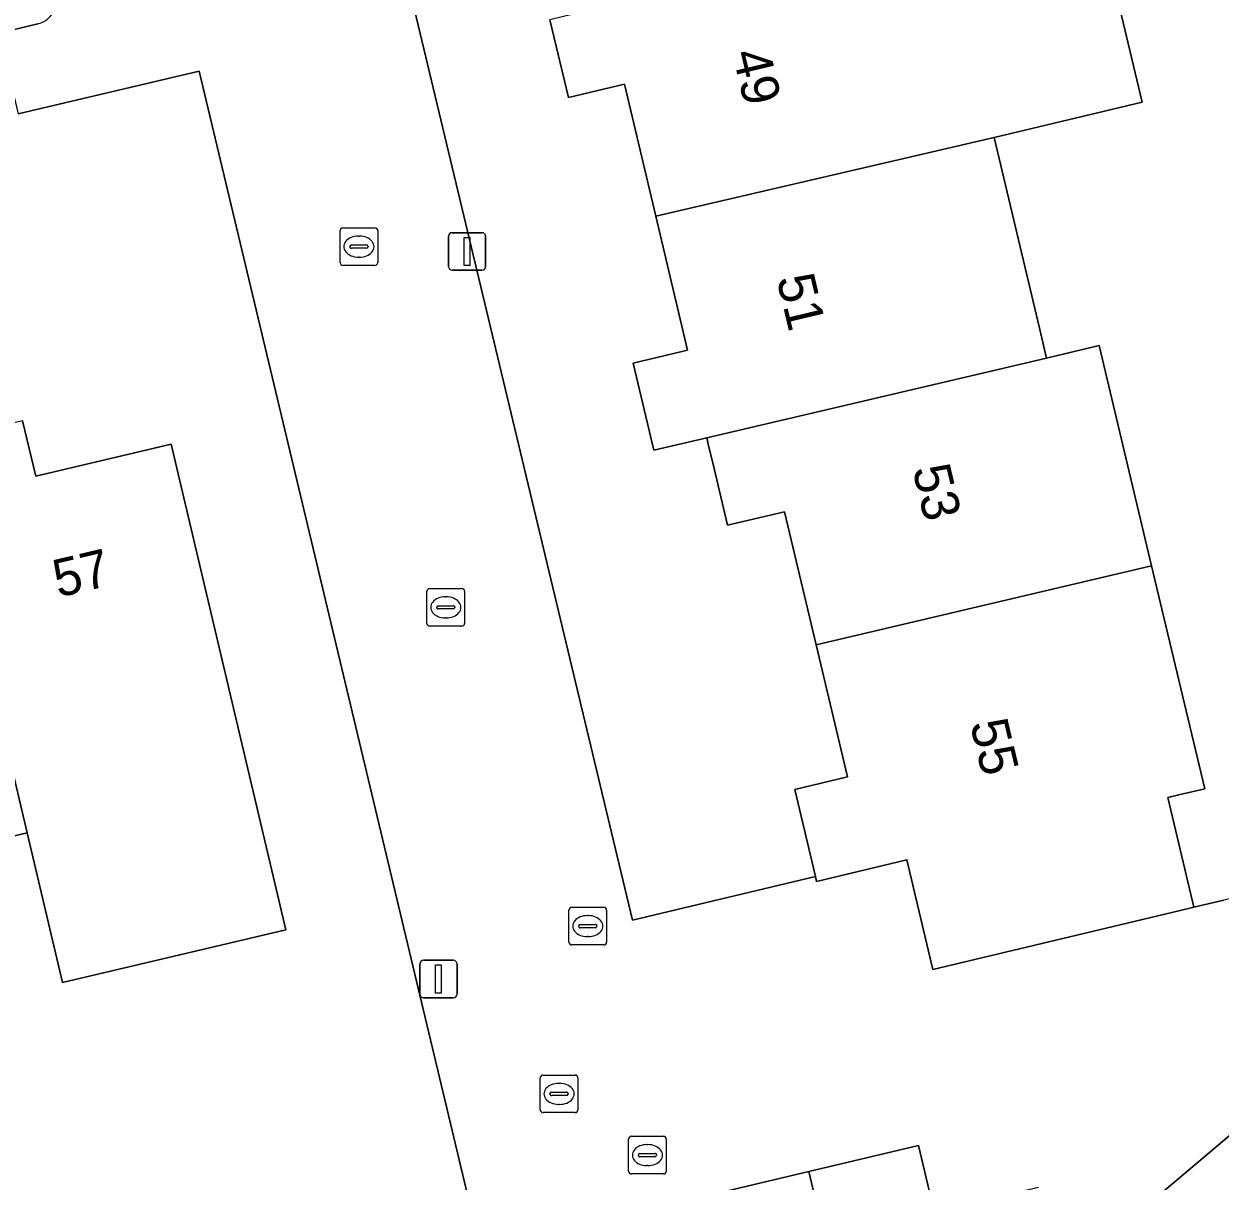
# Model space of a CAD drawing. Extents: x 158472 to 159562, y 388525 to 389606.
# Drawn here: x 159469.28 to 159501.09, y 388676.99 to 388707.76 of the extents above; entities that cross this region are included whole.
import ezdxf

# ---------------------------------------------------------------- set-up
doc = ezdxf.new("R2010")
doc.units = 0
for name, color, linetype in [('IMGEO_Brandkraan', 7, 'Continuous'), ('IMGEO_Erf', 7, 'Continuous'), ('IMGEO_Fietspad_gesloten', 7, 'Continuous'), ('IMGEO_Kolk', 7, 'Continuous'), ('IMGEO_Lichtmast', 7, 'Continuous'), ('IMGEO_Pand', 7, 'Continuous'), ('IMGEO_Pand_nummerreeks', 7, 'Continuous'), ('IMGEO_Rijbaan_lokaal_open', 7, 'Continuous'), ('IMGEO_Rioolput', 7, 'Continuous'), ('IMGEO_Verkeerseiland_open', 7, 'Continuous')]:
    doc.layers.add(name, color=color, linetype=linetype)

msp = doc.modelspace()

# ---------------------------------------------------------------- linework, layer by layer
at = {"layer": 'IMGEO_Brandkraan'}
for p, q in [((159483.852, 388684.268), (159484.704, 388684.268)), ((159483.777, 388683.342), (159483.777, 388684.194)), ((159484.265, 388684.048), (159484.29, 388684.048)), ((159484.778, 388684.194), (159484.778, 388683.342)), ((159484.036, 388683.762), (159484.036, 388683.774)), ((159484.474, 388683.725), (159484.076, 388683.725)), ((159484.079, 388683.811), (159484.477, 388683.811)), ((159484.52, 388683.774), (159484.52, 388683.762)), ((159484.288, 388683.488), (159484.263, 388683.488)), ((159484.704, 388683.268), (159483.852, 388683.268))]:
    msp.add_line(p, q, dxfattribs=at)
for points in [[(159483.852, 388684.268), (159484.704, 388684.268)], [(159483.777, 388683.342), (159483.777, 388684.194)], [(159484.778, 388684.194), (159484.778, 388683.342)], [(159484.704, 388683.268), (159483.852, 388683.268)]]:
    msp.add_lwpolyline(points, dxfattribs=at)
for centre, radius, start, end in [((159483.854, 388684.192), 0.0765, 91.552, 178.448), ((159483.854, 388684.192), 0.0765, 91.552, 178.448), ((159484.702, 388684.192), 0.0765, 1.552, 88.448), ((159484.702, 388684.192), 0.0765, 1.552, 88.448), ((159484.076, 388683.771), 0.0403, 85.8775, 175.7526), ((159484.073, 388683.761), 0.0366, 178.938, 274.7102), ((159484.477, 388683.768), 0.043, 264.8664, 352.4533), ((159484.481, 388683.773), 0.0386, 1.7309, 96.639), ((159483.854, 388683.344), 0.0765, 181.552, 268.448), ((159483.854, 388683.344), 0.0765, 181.552, 268.448), ((159484.702, 388683.344), 0.0765, 271.552, 358.448), ((159484.702, 388683.344), 0.0765, 271.552, 358.448)]:
    msp.add_arc(centre, radius, start, end, dxfattribs=at)
for centre, major_axis, ratio, start_param, end_param in [((159484.264, 388683.768), (-0.387, 0.002), 0.722429, 4.712389, 7.853982), ((159484.289, 388683.768), (-0.39, 0.002), 0.717154, 1.570796, 4.712389)]:
    msp.add_ellipse(centre, major_axis=major_axis, ratio=ratio, start_param=start_param, end_param=end_param, dxfattribs=at)
at = {"layer": 'IMGEO_Erf'}
for points in [[(159478.455, 388713.218), (159485.469, 388683.929), (159490.331, 388685.088), (159489.78, 388687.404), (159491.188, 388687.739), (159490.352, 388691.252), (159489.511, 388694.789), (159487.995, 388694.429), (159487.635, 388695.941), (159487.482, 388696.586), (159487.442, 388696.755), (159486.033, 388696.425), (159485.482, 388698.737), (159486.934, 388699.083), (159486.085, 388702.652), (159485.251, 388706.155), (159483.762, 388705.801), (159483.269, 388707.873)], [(159497.685, 388711.303), (159499.022, 388705.682), (159495.082, 388704.745), (159496.298, 388699.635), (159496.435, 388699.058), (159496.478, 388698.875), (159497.883, 388699.205), (159499.275, 388693.353), (159500, 388690.305), (159500.686, 388687.421), (159500, 388687.258), (159499.706, 388687.188), (159500, 388685.953), (159500.4, 388684.271), (159501.198, 388684.461)], [(159481.42, 388675.178), (159473.944, 388706.509), (159469.124, 388705.368)], [(159469.246, 388697.207), (159469.596, 388695.73), (159473.2, 388696.582), (159475.31, 388687.65), (159476.251, 388683.669), (159470.309, 388682.265), (159469.368, 388686.246), (159463.516, 388684.863)]]:
    msp.add_lwpolyline(points, dxfattribs=at)
at = {"layer": 'IMGEO_Fietspad_gesloten'}
msp.add_lwpolyline([(159503.901, 388680.351), (159498.188, 388675.532)], dxfattribs=at)
at = {"layer": 'IMGEO_Kolk'}
for p, q in [((159477.69, 388701.413), (159477.69, 388702.265)), ((159477.765, 388702.339), (159478.617, 388702.339)), ((159478.178, 388702.119), (159478.203, 388702.119)), ((159478.691, 388702.265), (159478.691, 388701.413)), ((159477.949, 388701.833), (159477.949, 388701.845)), ((159478.387, 388701.796), (159477.989, 388701.796)), ((159477.992, 388701.882), (159478.39, 388701.882)), ((159478.433, 388701.845), (159478.433, 388701.833)), ((159478.201, 388701.559), (159478.176, 388701.559)), ((159478.617, 388701.339), (159477.765, 388701.339)), ((159480, 388691.82), (159480, 388692.672)), ((159480.075, 388692.746), (159480.927, 388692.746)), ((159480.488, 388692.526), (159480.513, 388692.526)), ((159481.001, 388692.672), (159481.001, 388691.82)), ((159480.259, 388692.24), (159480.259, 388692.252)), ((159480.697, 388692.203), (159480.299, 388692.203)), ((159480.302, 388692.289), (159480.7, 388692.289)), ((159480.743, 388692.252), (159480.743, 388692.24)), ((159480.511, 388691.966), (159480.486, 388691.966)), ((159480.927, 388691.746), (159480.075, 388691.746)), ((159483.088, 388679.807), (159483.94, 388679.807)), ((159483.013, 388678.881), (159483.013, 388679.733)), ((159483.501, 388679.587), (159483.526, 388679.587)), ((159484.014, 388679.733), (159484.014, 388678.881)), ((159483.272, 388679.301), (159483.272, 388679.313)), ((159483.71, 388679.264), (159483.312, 388679.264)), ((159483.315, 388679.35), (159483.713, 388679.35)), ((159483.756, 388679.313), (159483.756, 388679.301)), ((159483.524, 388679.027), (159483.499, 388679.027)), ((159483.94, 388678.807), (159483.088, 388678.807))]:
    msp.add_line(p, q, dxfattribs=at)
for points in [[(159477.69, 388701.413), (159477.69, 388702.265)], [(159477.765, 388702.339), (159478.617, 388702.339)], [(159478.691, 388702.265), (159478.691, 388701.413)], [(159478.617, 388701.339), (159477.765, 388701.339)], [(159480, 388691.82), (159480, 388692.672)], [(159480.075, 388692.746), (159480.927, 388692.746)], [(159481.001, 388692.672), (159481.001, 388691.82)], [(159480.927, 388691.746), (159480.075, 388691.746)], [(159483.088, 388679.807), (159483.94, 388679.807)], [(159483.013, 388678.881), (159483.013, 388679.733)], [(159484.014, 388679.733), (159484.014, 388678.881)], [(159483.94, 388678.807), (159483.088, 388678.807)]]:
    msp.add_lwpolyline(points, dxfattribs=at)
for centre, radius, start, end in [((159477.767, 388702.263), 0.0765, 91.552, 178.448), ((159477.767, 388702.263), 0.0765, 91.552, 178.448), ((159478.615, 388702.263), 0.0765, 1.552, 88.448), ((159478.615, 388702.263), 0.0765, 1.552, 88.448), ((159477.989, 388701.842), 0.0403, 85.8775, 175.7526), ((159477.986, 388701.832), 0.0366, 178.938, 274.7102), ((159478.39, 388701.839), 0.043, 264.8664, 352.4533), ((159478.394, 388701.844), 0.0386, 1.7309, 96.639), ((159477.767, 388701.415), 0.0765, 181.552, 268.448), ((159477.767, 388701.415), 0.0765, 181.552, 268.448), ((159478.615, 388701.415), 0.0765, 271.552, 358.448), ((159478.615, 388701.415), 0.0765, 271.552, 358.448), ((159480.077, 388692.67), 0.0765, 91.552, 178.448), ((159480.077, 388692.67), 0.0765, 91.552, 178.448), ((159480.925, 388692.67), 0.0765, 1.552, 88.448), ((159480.925, 388692.67), 0.0765, 1.552, 88.448), ((159480.299, 388692.249), 0.0403, 85.8775, 175.7526), ((159480.296, 388692.239), 0.0366, 178.938, 274.7102), ((159480.7, 388692.246), 0.043, 264.8664, 352.4533), ((159480.704, 388692.251), 0.0386, 1.7309, 96.639), ((159480.077, 388691.822), 0.0765, 181.552, 268.448), ((159480.077, 388691.822), 0.0765, 181.552, 268.448), ((159480.925, 388691.822), 0.0765, 271.552, 358.448), ((159480.925, 388691.822), 0.0765, 271.552, 358.448), ((159483.09, 388679.731), 0.0765, 91.552, 178.448), ((159483.09, 388679.731), 0.0765, 91.552, 178.448), ((159483.938, 388679.731), 0.0765, 1.552, 88.448), ((159483.938, 388679.731), 0.0765, 1.552, 88.448), ((159483.312, 388679.31), 0.0403, 85.8775, 175.7526), ((159483.309, 388679.3), 0.0366, 178.938, 274.7102), ((159483.713, 388679.307), 0.043, 264.8664, 352.4533), ((159483.717, 388679.312), 0.0386, 1.7309, 96.639), ((159483.09, 388678.883), 0.0765, 181.552, 268.448), ((159483.09, 388678.883), 0.0765, 181.552, 268.448), ((159483.938, 388678.883), 0.0765, 271.552, 358.448), ((159483.938, 388678.883), 0.0765, 271.552, 358.448)]:
    msp.add_arc(centre, radius, start, end, dxfattribs=at)
for centre, major_axis, ratio, start_param, end_param in [((159478.177, 388701.839), (-0.387, 0.002), 0.722429, 4.712389, 7.853982), ((159478.202, 388701.839), (-0.39, 0.002), 0.717154, 1.570796, 4.712389), ((159480.487, 388692.246), (-0.387, 0.002), 0.722429, 4.712389, 7.853982), ((159480.512, 388692.246), (-0.39, 0.002), 0.717154, 1.570796, 4.712389), ((159483.5, 388679.307), (-0.387, 0.002), 0.722429, 4.712389, 7.853982), ((159483.525, 388679.307), (-0.39, 0.002), 0.717154, 1.570796, 4.712389)]:
    msp.add_ellipse(centre, major_axis=major_axis, ratio=ratio, start_param=start_param, end_param=end_param, dxfattribs=at)
at = {"layer": 'IMGEO_Lichtmast'}
for p, q in [((159480.571, 388701.309), (159480.571, 388702.109)), ((159480.571, 388702.109), (159480.571, 388701.309)), ((159480.671, 388702.209), (159481.461, 388702.209)), ((159481.461, 388702.209), (159480.671, 388702.209)), ((159481.561, 388702.109), (159481.561, 388701.309)), ((159481.561, 388701.309), (159481.561, 388702.109)), ((159481.461, 388701.209), (159480.671, 388701.209)), ((159480.671, 388701.209), (159481.461, 388701.209)), ((159479.81, 388681.96), (159479.81, 388682.76)), ((159479.81, 388682.76), (159479.81, 388681.96)), ((159479.91, 388682.86), (159480.7, 388682.86)), ((159480.7, 388682.86), (159479.91, 388682.86)), ((159480.8, 388682.76), (159480.8, 388681.96)), ((159480.8, 388681.96), (159480.8, 388682.76)), ((159480.7, 388681.86), (159479.91, 388681.86)), ((159479.91, 388681.86), (159480.7, 388681.86))]:
    msp.add_line(p, q, dxfattribs=at)
for points in [[(159480.991, 388702.084), (159481.141, 388702.084), (159481.141, 388701.334), (159480.991, 388701.334), (159480.991, 388702.084)], [(159480.23, 388682.735), (159480.38, 388682.735), (159480.38, 388681.985), (159480.23, 388681.985), (159480.23, 388682.735)]]:
    msp.add_lwpolyline(points, dxfattribs=at)
for centre, start, end in [((159480.671, 388702.109), 90, 180), ((159480.671, 388702.109), 90, 180), ((159481.461, 388702.109), 0, 90), ((159481.461, 388702.109), 360, 90), ((159480.671, 388701.309), 180, 270), ((159480.671, 388701.309), 180, 270), ((159481.461, 388701.309), 270, 0), ((159481.461, 388701.309), 270, 0), ((159479.91, 388682.76), 90, 180), ((159479.91, 388682.76), 90, 180), ((159480.7, 388682.76), 0, 90), ((159480.7, 388682.76), 360, 90), ((159479.91, 388681.96), 180, 270), ((159479.91, 388681.96), 180, 270), ((159480.7, 388681.96), 270, 0), ((159480.7, 388681.96), 270, 0)]:
    msp.add_arc(centre, 0.1, start, end, dxfattribs=at)
at = {"layer": 'IMGEO_Pand'}
for points in [[(159495.082, 388704.745), (159499.022, 388705.682), (159497.685, 388711.303), (159495.214, 388710.718), (159484.838, 388708.251), (159483.269, 388707.873), (159483.762, 388705.801), (159485.251, 388706.155), (159486.085, 388702.652)], [(159495.082, 388704.745), (159486.085, 388702.652), (159486.934, 388699.083), (159485.482, 388698.737), (159486.033, 388696.425), (159487.442, 388696.755), (159496.478, 388698.875), (159496.435, 388699.058), (159496.298, 388699.635)], [(159496.478, 388698.875), (159487.442, 388696.755), (159487.482, 388696.586), (159487.635, 388695.941), (159487.995, 388694.429), (159489.511, 388694.789), (159490.352, 388691.252), (159499.275, 388693.353), (159497.883, 388699.205)], [(159469.368, 388686.246), (159470.309, 388682.265), (159476.251, 388683.669), (159475.31, 388687.65), (159473.2, 388696.582), (159469.596, 388695.73), (159469.246, 388697.207), (159466.908, 388696.655)], [(159461.395, 388693.829), (159463.516, 388684.863), (159469.368, 388686.246), (159466.908, 388696.655), (159464.56, 388696.1), (159464.901, 388694.657)], [(159499.275, 388693.353), (159490.352, 388691.252), (159491.188, 388687.739), (159489.78, 388687.404), (159490.331, 388685.088), (159490.362, 388684.958), (159492.759, 388685.528), (159493.451, 388682.617), (159500, 388684.176), (159500.4, 388684.271), (159500, 388685.953), (159499.706, 388687.188), (159500, 388687.258), (159500.686, 388687.421), (159500, 388690.305)], [(159493.486, 388676.178), (159493.072, 388677.931), (159490.159, 388677.243), (159491.409, 388671.953), (159494.322, 388672.641)], [(159491.409, 388671.953), (159490.159, 388677.243), (159487.246, 388676.555), (159488.496, 388671.264)]]:
    msp.add_lwpolyline(points, close=True, dxfattribs=at)
at = {"layer": 'IMGEO_Rijbaan_lokaal_open'}
for points in [[(159503.663, 388680.756), (159503.318, 388682.073), (159503.28, 388682.228), (159502.097, 388681.93), (159501.503, 388684.533), (159501.198, 388684.461), (159500.4, 388684.271), (159500, 388684.176), (159493.451, 388682.617), (159492.759, 388685.528), (159490.362, 388684.958), (159490.331, 388685.088), (159485.469, 388683.929), (159478.455, 388713.218)], [(159469.649, 388707.761), (159468.616, 388707.517), (159469.124, 388705.368), (159473.944, 388706.509), (159481.42, 388675.178), (159484.333, 388675.866), (159487.246, 388676.555), (159490.159, 388677.243), (159493.072, 388677.931), (159493.486, 388676.178), (159496.263, 388676.824)], [(159498.188, 388675.532), (159503.901, 388680.351)]]:
    msp.add_lwpolyline(points, dxfattribs=at)
msp.add_arc((159469.499, 388708.393), 0.65, 283.3222, 60.8322, dxfattribs=at)
at = {"layer": 'IMGEO_Rioolput'}
for p, q in [((159485.364, 388677.252), (159485.364, 388678.104)), ((159485.439, 388678.178), (159486.291, 388678.178)), ((159485.852, 388677.958), (159485.877, 388677.958)), ((159486.365, 388678.104), (159486.365, 388677.252)), ((159485.623, 388677.672), (159485.623, 388677.684)), ((159486.061, 388677.635), (159485.663, 388677.635)), ((159485.666, 388677.721), (159486.064, 388677.721)), ((159486.107, 388677.684), (159486.107, 388677.672)), ((159485.875, 388677.398), (159485.85, 388677.398)), ((159486.291, 388677.178), (159485.439, 388677.178))]:
    msp.add_line(p, q, dxfattribs=at)
for points in [[(159485.364, 388677.252), (159485.364, 388678.104)], [(159485.439, 388678.178), (159486.291, 388678.178)], [(159486.365, 388678.104), (159486.365, 388677.252)], [(159486.291, 388677.178), (159485.439, 388677.178)]]:
    msp.add_lwpolyline(points, dxfattribs=at)
for centre, radius, start, end in [((159485.441, 388678.102), 0.0765, 91.552, 178.448), ((159485.441, 388678.102), 0.0765, 91.552, 178.448), ((159486.289, 388678.102), 0.0765, 1.552, 88.448), ((159486.289, 388678.102), 0.0765, 1.552, 88.448), ((159485.663, 388677.681), 0.0403, 85.8775, 175.7526), ((159485.66, 388677.671), 0.0366, 178.938, 274.7102), ((159486.064, 388677.678), 0.043, 264.8664, 352.4533), ((159486.068, 388677.683), 0.0386, 1.7309, 96.639), ((159485.441, 388677.254), 0.0765, 181.552, 268.448), ((159485.441, 388677.254), 0.0765, 181.552, 268.448), ((159486.289, 388677.254), 0.0765, 271.552, 358.448), ((159486.289, 388677.254), 0.0765, 271.552, 358.448)]:
    msp.add_arc(centre, radius, start, end, dxfattribs=at)
for centre, major_axis, ratio, start_param, end_param in [((159485.851, 388677.678), (-0.387, 0.002), 0.722429, 4.712389, 7.853982), ((159485.876, 388677.678), (-0.39, 0.002), 0.717154, 1.570796, 4.712389)]:
    msp.add_ellipse(centre, major_axis=major_axis, ratio=ratio, start_param=start_param, end_param=end_param, dxfattribs=at)
at = {"layer": 'IMGEO_Verkeerseiland_open'}
msp.add_lwpolyline([(159465.925, 388706.88), (159468.616, 388707.517), (159469.649, 388707.761)], dxfattribs=at)
msp.add_arc((159469.499, 388708.393), 0.65, 283.3222, 60.8322, dxfattribs=at)

# ---------------------------------------------------------------- texts
at = {"layer": 'IMGEO_Pand_nummerreeks'}
for s, rotation, p in [('49', 283.3831, (159488.119, 388706.977)), ('51', 283.3841, (159489.295, 388700.99)), ('53', 283.3841, (159492.909, 388695.926)), ('57', 13.2749, (159470.191, 388692.503)), ('55', 283.3831, (159494.441, 388689.155))]:
    msp.add_text(s, height=1, rotation=rotation, dxfattribs=at).set_placement(p)

doc.saveas('drawing.dxf')
